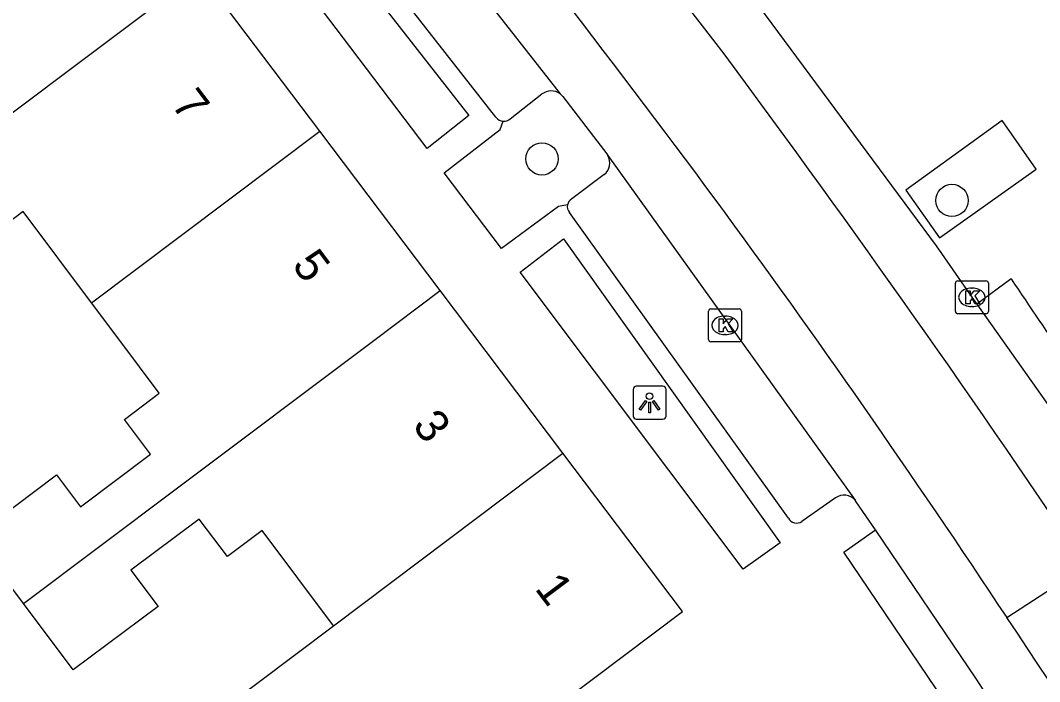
# Model space of a CAD drawing. Extents: x 159718 to 160783, y 383290 to 384030.
# Drawn here: x 160527.17 to 160558.03, y 383489.66 to 383509.7 of the extents above; entities that cross this region are included whole.
import ezdxf

# ---------------------------------------------------------------- set-up
doc = ezdxf.new("R2010")
doc.units = 0
for name, color, linetype in [('IMGEO_Boom', 7, 'Continuous'), ('IMGEO_Kolk', 7, 'Continuous'), ('IMGEO_Lichtpunt', 7, 'Continuous'), ('IMGEO_Pand', 7, 'Continuous'), ('IMGEO_Pand_nummerreeks', 7, 'Continuous'), ('IMGEO_Parkeervlak_open', 7, 'Continuous'), ('IMGEO_Rijbaan_lokaal_gesloten', 7, 'Continuous'), ('IMGEO_Rijbaan_lokaal_open', 7, 'Continuous'), ('IMGEO_Voetpad_open', 7, 'Continuous')]:
    doc.layers.add(name, color=color, linetype=linetype)

msp = doc.modelspace()

# ---------------------------------------------------------------- linework, layer by layer
at = {"layer": 'IMGEO_Boom'}
for centre in [(160542.961, 383505.501), (160555.378, 383504.242)]:
    msp.add_circle(centre, 0.489, dxfattribs=at)
at = {"layer": 'IMGEO_Kolk'}
for p, q in [((160555.556, 383501.807), (160556.408, 383501.807)), ((160555.481, 383500.881), (160555.481, 383501.733)), ((160555.969, 383501.587), (160555.994, 383501.587)), ((160556.482, 383501.733), (160556.482, 383500.881)), ((160548.004, 383500.032), (160548.004, 383500.884)), ((160548.079, 383500.958), (160548.931, 383500.958)), ((160549.005, 383500.884), (160549.005, 383500.032)), ((160555.992, 383501.027), (160555.967, 383501.027)), ((160548.492, 383500.738), (160548.517, 383500.738)), ((160556.408, 383500.807), (160555.556, 383500.807)), ((160548.931, 383499.958), (160548.079, 383499.958)), ((160548.515, 383500.178), (160548.49, 383500.178))]:
    msp.add_line(p, q, dxfattribs=at)
for points in [[(160555.556, 383501.807), (160556.408, 383501.807)], [(160555.481, 383500.881), (160555.481, 383501.733)], [(160555.802, 383501.507), (160555.925, 383501.507), (160555.925, 383501.356), (160556.055, 383501.507), (160556.219, 383501.507), (160556.073, 383501.356), (160556.226, 383501.107), (160556.074, 383501.107), (160555.989, 383501.271), (160555.925, 383501.204), (160555.925, 383501.107), (160555.802, 383501.107), (160555.802, 383501.507)], [(160556.482, 383501.733), (160556.482, 383500.881)], [(160548.004, 383500.032), (160548.004, 383500.884)], [(160548.079, 383500.958), (160548.931, 383500.958)], [(160549.005, 383500.884), (160549.005, 383500.032)], [(160548.325, 383500.658), (160548.448, 383500.658), (160548.448, 383500.507), (160548.578, 383500.658), (160548.742, 383500.658), (160548.596, 383500.507), (160548.749, 383500.258), (160548.597, 383500.258), (160548.512, 383500.422), (160548.448, 383500.355), (160548.448, 383500.258), (160548.325, 383500.258), (160548.325, 383500.658)], [(160556.408, 383500.807), (160555.556, 383500.807)], [(160548.931, 383499.958), (160548.079, 383499.958)]]:
    msp.add_lwpolyline(points, dxfattribs=at)
for centre, start, end in [((160555.558, 383501.731), 91.552, 178.448), ((160555.558, 383501.731), 91.552, 178.448), ((160556.406, 383501.731), 1.552, 88.448), ((160556.406, 383501.731), 1.552, 88.448), ((160548.081, 383500.882), 91.552, 178.448), ((160548.081, 383500.882), 91.552, 178.448), ((160548.929, 383500.882), 1.552, 88.448), ((160548.929, 383500.882), 1.552, 88.448), ((160555.558, 383500.883), 181.552, 268.448), ((160555.558, 383500.883), 181.552, 268.448), ((160556.406, 383500.883), 271.552, 358.448), ((160556.406, 383500.883), 271.552, 358.448), ((160548.081, 383500.034), 181.552, 268.448), ((160548.081, 383500.034), 181.552, 268.448), ((160548.929, 383500.034), 271.552, 358.448), ((160548.929, 383500.034), 271.552, 358.448)]:
    msp.add_arc(centre, 0.0765, start, end, dxfattribs=at)
for centre, major_axis, ratio, start_param, end_param in [((160555.968, 383501.307), (-0.387, 0.002), 0.722429, 4.712389, 7.853982), ((160555.993, 383501.307), (-0.39, 0.002), 0.717154, 1.570796, 4.712389), ((160548.491, 383500.458), (-0.387, 0.002), 0.722429, 4.712389, 7.853982), ((160548.516, 383500.458), (-0.39, 0.002), 0.717154, 1.570796, 4.712389)]:
    msp.add_ellipse(centre, major_axis=major_axis, ratio=ratio, start_param=start_param, end_param=end_param, dxfattribs=at)
at = {"layer": 'IMGEO_Lichtpunt'}
for p, q in [((160545.722, 383498.516), (160545.722, 383497.709)), ((160545.722, 383498.516), (160545.722, 383497.709)), ((160546.624, 383498.611), (160545.816, 383498.611)), ((160546.624, 383498.611), (160545.816, 383498.611)), ((160546.718, 383497.709), (160546.718, 383498.516)), ((160546.718, 383497.709), (160546.718, 383498.516)), ((160545.816, 383497.615), (160546.624, 383497.615)), ((160545.816, 383497.615), (160546.624, 383497.615))]:
    msp.add_line(p, q, dxfattribs=at)
for points in [[(160546.096, 383498.18), (160546.135, 383498.152), (160545.947, 383497.89), (160545.909, 383497.917), (160546.096, 383498.18)], [(160546.198, 383498.132), (160546.245, 383498.132), (160546.245, 383497.81), (160546.198, 383497.81), (160546.198, 383498.132)], [(160546.308, 383498.152), (160546.346, 383498.179), (160546.533, 383497.917), (160546.494, 383497.889), (160546.308, 383498.152)]]:
    msp.add_lwpolyline(points, dxfattribs=at)
msp.add_circle((160546.221, 383498.314), 0.0994, dxfattribs=at)
for centre, start, end in [((160545.816, 383498.516), 90, 180), ((160545.816, 383498.516), 90, 180), ((160546.624, 383498.516), 0, 90), ((160546.624, 383498.516), 0, 90), ((160545.816, 383497.709), 180, 270), ((160545.816, 383497.709), 180, 270), ((160546.624, 383497.709), 270, 0), ((160546.624, 383497.709), 270, 360)]:
    msp.add_arc(centre, 0.0946, start, end, dxfattribs=at)
at = {"layer": 'IMGEO_Pand'}
for points in [[(160520.224, 383501.882), (160532.589, 383511.169)], [(160536.235, 383506.34), (160532.589, 383511.169)], [(160529.316, 383501.144), (160536.235, 383506.34)], [(160539.88, 383501.511), (160536.235, 383506.34)], [(160529.316, 383501.144), (160527.247, 383503.907), (160526.151, 383503.084), (160525.312, 383504.201), (160523.511, 383502.849), (160524.333, 383501.754), (160521.998, 383500), (160521.768, 383499.827), (160521.638, 383500), (160520.224, 383501.882)], [(160527.255, 383492.03), (160531.888, 383495.509), (160537.868, 383500), (160539.88, 383501.511)], [(160543.596, 383496.588), (160539.88, 383501.511)], [(160527.255, 383492.03), (160525.746, 383494.039), (160528.264, 383495.93), (160528.99, 383494.962), (160531.105, 383496.551), (160530.314, 383497.605), (160531.371, 383498.401), (160530.173, 383500), (160529.316, 383501.144)], [(160536.65, 383491.353), (160543.596, 383496.588)], [(160543.624, 383489.08), (160547.217, 383491.79), (160543.596, 383496.588)], [(160536.65, 383491.353), (160534.484, 383494.237), (160533.435, 383493.45), (160532.579, 383494.589), (160530.512, 383493.037), (160531.334, 383491.942), (160528.769, 383490.015), (160527.255, 383492.03)], [(160534.319, 383482.179), (160532.811, 383484.186), (160535.284, 383486.043), (160533.231, 383488.777), (160536.65, 383491.353)]]:
    msp.add_lwpolyline(points, dxfattribs=at)
at = {"layer": 'IMGEO_Parkeervlak_open'}
for points in [[(160542.001, 383506.718), (160542.961, 383507.468)], [(160544.849, 383505.025), (160543.862, 383504.289)]]:
    msp.add_lwpolyline(points, dxfattribs=at)
for centre, radius, start, end in [((160543.238, 383507.094), 0.466, 54.4656, 126.58), ((160541.806, 383506.923), 0.283, 265.918, 313.4909), ((160544.558, 383505.379), 0.458, 309.3657, 29.7995), ((160543.999, 383504.056), 0.27, 120.4599, 168.706)]:
    msp.add_arc(centre, radius, start, end, dxfattribs=at)
at = {"layer": 'IMGEO_Rijbaan_lokaal_gesloten'}
for points in [[(160482.526, 383588.525), (160483.151, 383587.858), (160493.318, 383576.241), (160507.09, 383560.37), (160517.403, 383548.451), (160520.715, 383544.684), (160521.52, 383543.759), (160535.801, 383527.329), (160536.623, 383526.415), (160539.338, 383523.165), (160540.32, 383521.963), (160544.286, 383517.022), (160545.265, 383515.781), (160546.841, 383513.764), (160554.904, 383502.868), (160555.82, 383501.543), (160555.982, 383501.307), (160556.128, 383501.1)], [(160535.673, 383517.485), (160543.509, 383507.473)], [(160548.14, 383509.131), (160545.624, 383512.385), (160543.098, 383515.647)], [(160543.509, 383507.473), (160543.553, 383507.435), (160543.595, 383507.392), (160544.622, 383506.053), (160544.923, 383505.657), (160544.956, 383505.607)], [(160544.956, 383505.607), (160552.445, 383495.159)], [(160556.128, 383501.1), (160558.986, 383497.055)], [(160553.058, 383494.259), (160552.479, 383495.114), (160552.445, 383495.159)], [(160556.398, 383489.31), (160556.118, 383489.74), (160553.058, 383494.259)]]:
    msp.add_lwpolyline(points, dxfattribs=at)
for centre, radius, start, end in [((160177.503, 383228.961), 461.762, 36.59537, 38.64783), ((160234.4, 383275.322), 391.279, 33.83099, 36.6946), ((160294.721, 383318.184), 314.465, 33.4681, 36.2759), ((160124.555, 383202.962), 519.963, 31.72792, 33.71891)]:
    msp.add_arc(centre, radius, start, end, dxfattribs=at)
at = {"layer": 'IMGEO_Rijbaan_lokaal_open'}
msp.add_lwpolyline([(160557.045, 383491.603), (160559.429, 383493.165)], dxfattribs=at)
at = {"layer": 'IMGEO_Voetpad_open'}
for points in [[(160541.568, 383506.768), (160534.544, 383515.738)], [(160533.277, 383514.021), (160534.419, 383514.92), (160540.75, 383506.82), (160539.483, 383505.815), (160533.277, 383514.021)], [(160543.734, 383504.109), (160543.463, 383504.064), (160541.734, 383502.785), (160539.999, 383505.081), (160541.691, 383506.394), (160541.786, 383506.641)], [(160556.894, 383506.664), (160553.982, 383504.549), (160554.998, 383503.11), (160557.93, 383505.193), (160556.894, 383506.664)], [(160550.428, 383494.616), (160543.8, 383503.877)], [(160549.057, 383493.073), (160542.299, 383502.07), (160543.612, 383503.076), (160550.18, 383493.866), (160549.057, 383493.073)], [(160557.173, 383501.863), (160556.128, 383501.1)], [(160551.856, 383495.232), (160550.828, 383494.516)], [(160555.408, 383488.692), (160552.099, 383493.589), (160553.058, 383494.259)]]:
    msp.add_lwpolyline(points, dxfattribs=at)
for centre, radius, start, end in [((160337.54, 383350.046), 273.295, 34.97426, 37.41931), ((160541.805, 383506.924), 0.284, 213.3791, 266.1734), ((160543.993, 383504.057), 0.264, 168.7308, 223.0295), ((160695.878, 383594.278), 166.672, 213.67416, 215.74383), ((160552.111, 383494.874), 0.44, 40.4719, 125.3978), ((160550.67, 383494.733), 0.269, 205.8939, 306.0337)]:
    msp.add_arc(centre, radius, start, end, dxfattribs=at)

# ---------------------------------------------------------------- texts
at = {"layer": 'IMGEO_Pand_nummerreeks'}
for s, p in [('7', (160531.71, 383507.144)), ('5', (160535.367, 383502.274)), ('3', (160539.016, 383497.416)), ('1', (160542.723, 383492.48))]:
    msp.add_text(s, height=1, rotation=306.9097, dxfattribs=at).set_placement(p)

doc.saveas('drawing.dxf')
